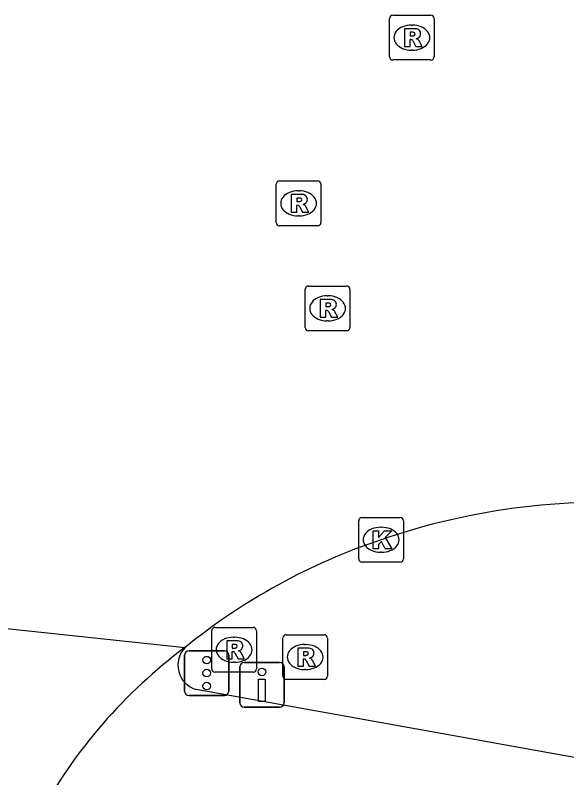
# Model space of a CAD drawing. Extents: x 157692 to 159670, y 381454 to 383289.
# Drawn here: x 158525.17 to 158537.51, y 382095.12 to 382112.17 of the extents above; entities that cross this region are included whole.
import ezdxf

# ---------------------------------------------------------------- set-up
doc = ezdxf.new("R2010")
doc.units = 0
for name, color, linetype in [('IMGEO_Drukknoppaal', 7, 'Continuous'), ('IMGEO_Fietspad_gesloten', 7, 'Continuous'), ('IMGEO_Kolk', 7, 'Continuous'), ('IMGEO_Rijbaan_lokaal_gesloten', 7, 'Continuous'), ('IMGEO_Rijbaan_regionaal_gesloten', 7, 'Continuous'), ('IMGEO_Rioolput', 7, 'Continuous'), ('IMGEO_Verkeersregelinstallatiepaal', 7, 'Continuous')]:
    doc.layers.add(name, color=color, linetype=linetype)

msp = doc.modelspace()

# ---------------------------------------------------------------- linework, layer by layer
at = {"layer": 'IMGEO_Drukknoppaal'}
for p, q in [((158530.192, 382096.799), (158530.192, 382097.599)), ((158530.192, 382097.599), (158530.192, 382096.799)), ((158530.292, 382097.699), (158531.082, 382097.699)), ((158531.082, 382097.699), (158530.292, 382097.699)), ((158531.182, 382097.599), (158531.182, 382096.799)), ((158531.182, 382096.799), (158531.182, 382097.599)), ((158531.082, 382096.699), (158530.292, 382096.699)), ((158530.292, 382096.699), (158531.082, 382096.699))]:
    msp.add_line(p, q, dxfattribs=at)
msp.add_lwpolyline([(158530.762, 382097.324), (158530.762, 382096.824), (158530.612, 382096.824), (158530.612, 382097.324), (158530.762, 382097.324)], dxfattribs=at)
msp.add_circle((158530.687, 382097.489), 0.085, dxfattribs=at)
for centre, start, end in [((158530.292, 382097.599), 90, 180), ((158530.292, 382097.599), 90, 180), ((158531.082, 382097.599), 0, 90), ((158531.082, 382097.599), 360, 90), ((158530.292, 382096.799), 180, 270), ((158530.292, 382096.799), 180, 270), ((158531.082, 382096.799), 270, 0), ((158531.082, 382096.799), 270, 0)]:
    msp.add_arc(centre, 0.1, start, end, dxfattribs=at)
at = {"layer": 'IMGEO_Fietspad_gesloten'}
msp.add_lwpolyline([(158539.086, 382095.321), (158529.218, 382097.096)], dxfattribs=at)
msp.add_arc((158529.373, 382097.64), 0.565, 135.1833, 254.0882, dxfattribs=at)
at = {"layer": 'IMGEO_Kolk'}
for p, q in [((158532.852, 382100.017), (158532.852, 382100.869)), ((158532.927, 382100.943), (158533.779, 382100.943)), ((158533.853, 382100.869), (158533.853, 382100.017)), ((158533.34, 382100.723), (158533.365, 382100.723)), ((158533.363, 382100.163), (158533.338, 382100.163)), ((158533.779, 382099.943), (158532.927, 382099.943))]:
    msp.add_line(p, q, dxfattribs=at)
for points in [[(158532.852, 382100.017), (158532.852, 382100.869)], [(158532.927, 382100.943), (158533.779, 382100.943)], [(158533.853, 382100.869), (158533.853, 382100.017)], [(158533.173, 382100.643), (158533.296, 382100.643), (158533.296, 382100.492), (158533.426, 382100.643), (158533.59, 382100.643), (158533.444, 382100.492), (158533.597, 382100.243), (158533.445, 382100.243), (158533.36, 382100.407), (158533.296, 382100.34), (158533.296, 382100.243), (158533.173, 382100.243), (158533.173, 382100.643)], [(158533.779, 382099.943), (158532.927, 382099.943)]]:
    msp.add_lwpolyline(points, dxfattribs=at)
for centre, start, end in [((158532.929, 382100.867), 91.552, 178.448), ((158532.929, 382100.867), 91.552, 178.448), ((158533.777, 382100.867), 1.552, 88.448), ((158533.777, 382100.867), 1.552, 88.448), ((158532.929, 382100.019), 181.552, 268.448), ((158532.929, 382100.019), 181.552, 268.448), ((158533.777, 382100.019), 271.552, 358.448), ((158533.777, 382100.019), 271.552, 358.448)]:
    msp.add_arc(centre, 0.0765, start, end, dxfattribs=at)
for centre, major_axis, ratio, start_param, end_param in [((158533.339, 382100.443), (-0.387, 0.002), 0.722429, 4.712389, 7.853982), ((158533.364, 382100.443), (-0.39, 0.002), 0.717154, 1.570796, 4.712389)]:
    msp.add_ellipse(centre, major_axis=major_axis, ratio=ratio, start_param=start_param, end_param=end_param, dxfattribs=at)
at = {"layer": 'IMGEO_Rijbaan_lokaal_gesloten'}
msp.add_arc((158535.968, 382088.648), 11.71, 126.6869, 151.3783, dxfattribs=at)
at = {"layer": 'IMGEO_Rijbaan_regionaal_gesloten'}
msp.add_lwpolyline([(158518.316, 382099.168), (158528.972, 382098.038)], dxfattribs=at)
for centre, radius, start, end in [((158538.37, 382085.846), 15.436, 84.7306, 108.969), ((158537.843, 382087.071), 14.106, 108.561, 128.9691)]:
    msp.add_arc(centre, radius, start, end, dxfattribs=at)
at = {"layer": 'IMGEO_Rioolput'}
for p, q in [((158533.541, 382111.244), (158533.541, 382112.096)), ((158533.616, 382112.17), (158534.468, 382112.17)), ((158534.542, 382112.096), (158534.542, 382111.244)), ((158534.029, 382111.95), (158534.054, 382111.95)), ((158534.052, 382111.39), (158534.027, 382111.39)), ((158534.468, 382111.17), (158533.616, 382111.17)), ((158531.007, 382107.539), (158531.007, 382108.391)), ((158531.082, 382108.465), (158531.934, 382108.465)), ((158532.008, 382108.391), (158532.008, 382107.539)), ((158531.495, 382108.245), (158531.52, 382108.245)), ((158531.518, 382107.685), (158531.493, 382107.685)), ((158531.934, 382107.465), (158531.082, 382107.465)), ((158531.731, 382106.117), (158532.583, 382106.117)), ((158531.656, 382105.191), (158531.656, 382106.043)), ((158532.657, 382106.043), (158532.657, 382105.191)), ((158532.144, 382105.897), (158532.169, 382105.897)), ((158532.167, 382105.337), (158532.142, 382105.337)), ((158532.583, 382105.117), (158531.731, 382105.117)), ((158529.564, 382097.558), (158529.564, 382098.41)), ((158529.639, 382098.484), (158530.491, 382098.484)), ((158530.565, 382098.41), (158530.565, 382097.558)), ((158530.052, 382098.264), (158530.077, 382098.264)), ((158531.154, 382097.395), (158531.154, 382098.247)), ((158531.229, 382098.321), (158532.081, 382098.321)), ((158532.155, 382098.247), (158532.155, 382097.395)), ((158531.642, 382098.101), (158531.667, 382098.101)), ((158530.075, 382097.704), (158530.05, 382097.704)), ((158530.491, 382097.484), (158529.639, 382097.484)), ((158531.665, 382097.541), (158531.64, 382097.541)), ((158532.081, 382097.321), (158531.229, 382097.321))]:
    msp.add_line(p, q, dxfattribs=at)
for points in [[(158533.541, 382111.244), (158533.541, 382112.096)], [(158533.616, 382112.17), (158534.468, 382112.17)], [(158534.542, 382112.096), (158534.542, 382111.244)], [(158534.13, 382111.868), (158533.878, 382111.87), (158533.878, 382111.47)], [(158534.056, 382111.789), (158534.002, 382111.789), (158534.002, 382111.708)], [(158534.002, 382111.708), (158534.054, 382111.708)], [(158533.878, 382111.47), (158534.002, 382111.47), (158534.002, 382111.632), (158534.013, 382111.632)], [(158534.06, 382111.603), (158534.131, 382111.47), (158534.271, 382111.47), (158534.206, 382111.596)], [(158534.468, 382111.17), (158533.616, 382111.17)], [(158531.007, 382107.539), (158531.007, 382108.391)], [(158531.082, 382108.465), (158531.934, 382108.465)], [(158532.008, 382108.391), (158532.008, 382107.539)], [(158531.596, 382108.163), (158531.344, 382108.165), (158531.344, 382107.765)], [(158531.522, 382108.084), (158531.468, 382108.084), (158531.468, 382108.003)], [(158531.468, 382108.003), (158531.52, 382108.003)], [(158531.344, 382107.765), (158531.468, 382107.765), (158531.468, 382107.927), (158531.479, 382107.927)], [(158531.526, 382107.898), (158531.597, 382107.765), (158531.737, 382107.765), (158531.672, 382107.891)], [(158531.934, 382107.465), (158531.082, 382107.465)], [(158531.731, 382106.117), (158532.583, 382106.117)], [(158531.656, 382105.191), (158531.656, 382106.043)], [(158532.657, 382106.043), (158532.657, 382105.191)], [(158532.245, 382105.815), (158531.993, 382105.817), (158531.993, 382105.417)], [(158531.993, 382105.417), (158532.117, 382105.417), (158532.117, 382105.579), (158532.128, 382105.579)], [(158532.171, 382105.736), (158532.117, 382105.736), (158532.117, 382105.655)], [(158532.117, 382105.655), (158532.169, 382105.655)], [(158532.175, 382105.55), (158532.246, 382105.417), (158532.386, 382105.417), (158532.321, 382105.543)], [(158532.583, 382105.117), (158531.731, 382105.117)], [(158529.564, 382097.558), (158529.564, 382098.41)], [(158529.639, 382098.484), (158530.491, 382098.484)], [(158530.565, 382098.41), (158530.565, 382097.558)], [(158531.154, 382097.395), (158531.154, 382098.247)], [(158531.229, 382098.321), (158532.081, 382098.321)], [(158532.155, 382098.247), (158532.155, 382097.395)], [(158530.153, 382098.182), (158529.901, 382098.184), (158529.901, 382097.784)], [(158530.079, 382098.103), (158530.025, 382098.103), (158530.025, 382098.022)], [(158529.901, 382097.784), (158530.025, 382097.784), (158530.025, 382097.946), (158530.036, 382097.946)], [(158530.025, 382098.022), (158530.077, 382098.022)], [(158530.083, 382097.917), (158530.154, 382097.784), (158530.294, 382097.784), (158530.229, 382097.91)], [(158531.743, 382098.019), (158531.491, 382098.021), (158531.491, 382097.621)], [(158531.669, 382097.94), (158531.615, 382097.94), (158531.615, 382097.859)], [(158531.491, 382097.621), (158531.615, 382097.621), (158531.615, 382097.783), (158531.626, 382097.783)], [(158531.615, 382097.859), (158531.667, 382097.859)], [(158531.673, 382097.754), (158531.744, 382097.621), (158531.884, 382097.621), (158531.819, 382097.747)], [(158530.491, 382097.484), (158529.639, 382097.484)], [(158532.081, 382097.321), (158531.229, 382097.321)]]:
    msp.add_lwpolyline(points, dxfattribs=at)
for centre, radius, start, end in [((158533.618, 382112.094), 0.0765, 91.552, 178.448), ((158533.618, 382112.094), 0.0765, 91.552, 178.448), ((158534.466, 382112.094), 0.0765, 1.552, 88.448), ((158534.466, 382112.094), 0.0765, 1.552, 88.448), ((158534.038, 382111.897), 0.19, 274.7715, 282.9687), ((158534.062, 382111.693), 0.0964, 77.0061, 93.1865), ((158534.076, 382111.75), 0.0378, 276.6634, 79.6772), ((158534.129, 382111.758), 0.109, 350.3612, 89.416), ((158534.127, 382111.758), 0.112, 277.5842, 350.9817), ((158534.012, 382111.579), 0.0533, 26.0293, 88.6989), ((158534.111, 382111.543), 0.108, 29.5134, 73.7905), ((158533.618, 382111.246), 0.0765, 181.552, 268.448), ((158533.618, 382111.246), 0.0765, 181.552, 268.448), ((158534.466, 382111.246), 0.0765, 271.552, 358.448), ((158534.466, 382111.246), 0.0765, 271.552, 358.448), ((158531.084, 382108.389), 0.0765, 91.552, 178.448), ((158531.084, 382108.389), 0.0765, 91.552, 178.448), ((158531.932, 382108.389), 0.0765, 1.552, 88.448), ((158531.932, 382108.389), 0.0765, 1.552, 88.448), ((158531.595, 382108.053), 0.109, 350.3612, 89.416), ((158531.504, 382108.192), 0.19, 274.7715, 282.9687), ((158531.528, 382107.988), 0.0964, 77.0061, 93.1865), ((158531.542, 382108.045), 0.0378, 276.6634, 79.6772), ((158531.593, 382108.053), 0.112, 277.5842, 350.9817), ((158531.478, 382107.874), 0.0533, 26.0293, 88.6989), ((158531.577, 382107.838), 0.108, 29.5134, 73.7905), ((158531.084, 382107.541), 0.0765, 181.552, 268.448), ((158531.084, 382107.541), 0.0765, 181.552, 268.448), ((158531.932, 382107.541), 0.0765, 271.552, 358.448), ((158531.932, 382107.541), 0.0765, 271.552, 358.448), ((158531.733, 382106.041), 0.0765, 91.552, 178.448), ((158531.733, 382106.041), 0.0765, 91.552, 178.448), ((158532.581, 382106.041), 0.0765, 1.552, 88.448), ((158532.581, 382106.041), 0.0765, 1.552, 88.448), ((158532.244, 382105.705), 0.109, 350.3612, 89.416), ((158532.127, 382105.526), 0.0533, 26.0293, 88.6989), ((158532.153, 382105.844), 0.19, 274.7715, 282.9687), ((158532.177, 382105.64), 0.0964, 77.0061, 93.1865), ((158532.191, 382105.697), 0.0378, 276.6634, 79.6772), ((158532.242, 382105.705), 0.112, 277.5842, 350.9817), ((158532.226, 382105.49), 0.108, 29.5134, 73.7905), ((158531.733, 382105.193), 0.0765, 181.552, 268.448), ((158531.733, 382105.193), 0.0765, 181.552, 268.448), ((158532.581, 382105.193), 0.0765, 271.552, 358.448), ((158532.581, 382105.193), 0.0765, 271.552, 358.448), ((158529.641, 382098.408), 0.0765, 91.552, 178.448), ((158529.641, 382098.408), 0.0765, 91.552, 178.448), ((158530.489, 382098.408), 0.0765, 1.552, 88.448), ((158530.489, 382098.408), 0.0765, 1.552, 88.448), ((158531.231, 382098.245), 0.0765, 91.552, 178.448), ((158531.231, 382098.245), 0.0765, 91.552, 178.448), ((158532.079, 382098.245), 0.0765, 1.552, 88.448), ((158532.079, 382098.245), 0.0765, 1.552, 88.448), ((158530.085, 382098.007), 0.0964, 77.0061, 93.1865), ((158530.099, 382098.064), 0.0378, 276.6634, 79.6772), ((158530.152, 382098.072), 0.109, 350.3612, 89.416), ((158530.035, 382097.893), 0.0533, 26.0293, 88.6989), ((158530.061, 382098.211), 0.19, 274.7715, 282.9687), ((158530.15, 382098.072), 0.112, 277.5842, 350.9817), ((158530.134, 382097.857), 0.108, 29.5134, 73.7905), ((158531.675, 382097.844), 0.0964, 77.0061, 93.1865), ((158531.689, 382097.901), 0.0378, 276.6634, 79.6772), ((158531.742, 382097.909), 0.109, 350.3612, 89.416), ((158531.625, 382097.73), 0.0533, 26.0293, 88.6989), ((158531.651, 382098.048), 0.19, 274.7715, 282.9687), ((158531.74, 382097.909), 0.112, 277.5842, 350.9817), ((158531.724, 382097.694), 0.108, 29.5134, 73.7905), ((158529.641, 382097.56), 0.0765, 181.552, 268.448), ((158529.641, 382097.56), 0.0765, 181.552, 268.448), ((158530.489, 382097.56), 0.0765, 271.552, 358.448), ((158530.489, 382097.56), 0.0765, 271.552, 358.448), ((158531.231, 382097.397), 0.0765, 181.552, 268.448), ((158531.231, 382097.397), 0.0765, 181.552, 268.448), ((158532.079, 382097.397), 0.0765, 271.552, 358.448), ((158532.079, 382097.397), 0.0765, 271.552, 358.448)]:
    msp.add_arc(centre, radius, start, end, dxfattribs=at)
for centre, major_axis, ratio, start_param, end_param in [((158534.028, 382111.67), (-0.387, 0.002), 0.722429, 4.712389, 7.853982), ((158534.053, 382111.67), (-0.39, 0.002), 0.717154, 1.570796, 4.712389), ((158531.494, 382107.965), (-0.387, 0.002), 0.722429, 4.712389, 7.853982), ((158531.519, 382107.965), (-0.39, 0.002), 0.717154, 1.570796, 4.712389), ((158532.143, 382105.617), (-0.387, 0.002), 0.722429, 4.712389, 7.853982), ((158532.168, 382105.617), (-0.39, 0.002), 0.717154, 1.570796, 4.712389), ((158530.051, 382097.984), (-0.387, 0.002), 0.722429, 4.712389, 7.853982), ((158530.076, 382097.984), (-0.39, 0.002), 0.717154, 1.570796, 4.712389), ((158531.641, 382097.821), (-0.387, 0.002), 0.722429, 4.712389, 7.853982), ((158531.666, 382097.821), (-0.39, 0.002), 0.717154, 1.570796, 4.712389)]:
    msp.add_ellipse(centre, major_axis=major_axis, ratio=ratio, start_param=start_param, end_param=end_param, dxfattribs=at)
at = {"layer": 'IMGEO_Verkeersregelinstallatiepaal'}
for p, q in [((158529.058, 382097.962), (158529.848, 382097.962)), ((158529.848, 382097.962), (158529.058, 382097.962)), ((158528.958, 382097.062), (158528.958, 382097.862)), ((158528.958, 382097.862), (158528.958, 382097.062)), ((158529.948, 382097.862), (158529.948, 382097.062)), ((158529.948, 382097.062), (158529.948, 382097.862)), ((158529.848, 382096.962), (158529.058, 382096.962)), ((158529.058, 382096.962), (158529.848, 382096.962))]:
    msp.add_line(p, q, dxfattribs=at)
for centre in [(158529.453, 382097.752), (158529.453, 382097.462), (158529.453, 382097.172)]:
    msp.add_circle(centre, 0.085, dxfattribs=at)
for centre, start, end in [((158529.058, 382097.862), 90, 180), ((158529.058, 382097.862), 90, 180), ((158529.848, 382097.862), 0, 90), ((158529.848, 382097.862), 360, 90), ((158529.058, 382097.062), 180, 270), ((158529.058, 382097.062), 180, 270), ((158529.848, 382097.062), 270, 0), ((158529.848, 382097.062), 270, 0)]:
    msp.add_arc(centre, 0.1, start, end, dxfattribs=at)

doc.saveas('drawing.dxf')
